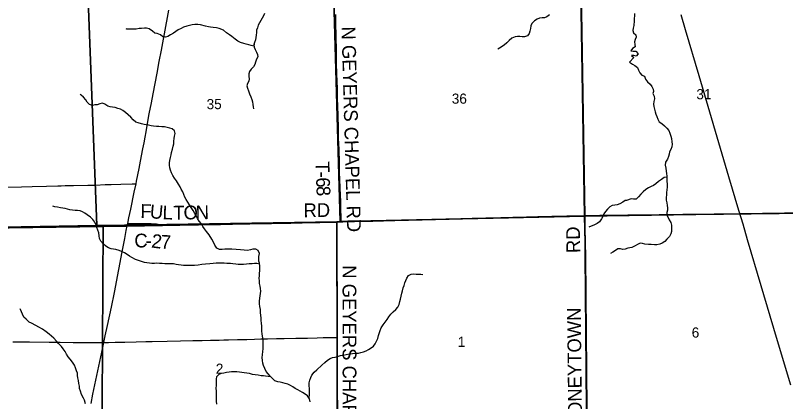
# Model space of a CAD drawing. Extents: x 1985906 to 2360102, y 891258 to 1222054.
# Drawn here: x 2128015 to 2144780, y 1053500 to 1061913 of the extents above; entities that cross this region are included whole.
import ezdxf

# ---------------------------------------------------------------- set-up
doc = ezdxf.new("R2010")
doc.units = 0
for name, color, linetype in [('GM_X_County_Road', 7, 'Continuous'), ('GM_X_County_Road_Text', 7, 'Continuous'), ('GM_X_Major_River', 7, 'Continuous'), ('GM_X_Minor_River', 7, 'Continuous'), ('GM_X_Rail_Line', 7, 'Continuous'), ('GM_X_Section', 7, 'Continuous'), ('GM_X_Section_Text', 7, 'Continuous'), ('GM_X_State_Route', 7, 'Continuous'), ('GM_X_Township', 7, 'Continuous'), ('GM_X_Township_Road', 7, 'Continuous'), ('GM_X_Township_Road_Text', 7, 'Continuous')]:
    doc.layers.add(name, color=color, linetype=linetype)

msp = doc.modelspace()

# ---------------------------------------------------------------- linework, layer by layer
at = {"layer": 'GM_X_County_Road'}
for points in [[(2140415, 1057555), (2140736, 1057560), (2140851, 1057561), (2140982, 1057562), (2141097, 1057562), (2141343, 1057565), (2141638, 1057569), (2141868, 1057570), (2142031, 1057573), (2142261, 1057577), (2142392, 1057578), (2142540, 1057580), (2142720, 1057582), (2143049, 1057586), (2143229, 1057587), (2143524, 1057590), (2143803, 1057592), (2143951, 1057594), (2144312, 1057600), (2144459, 1057603), (2144558, 1057604), (2144640, 1057605), (2144802, 1057608)], [(2131230, 1057348), (2131284, 1057345), (2131362, 1057345), (2131772, 1057352), (2132002, 1057352), (2132133, 1057355), (2132312, 1057359), (2132477, 1057361), (2132674, 1057365), (2133084, 1057373), (2133379, 1057378), (2133589, 1057381), (2133689, 1057384), (2133916, 1057388), (2134013, 1057390), (2134177, 1057394), (2134766, 1057406), (2135014, 1057412)], [(2135014, 1057412), (2135036, 1057413), (2135106, 1057414)], [(2135106, 1057414), (2135139, 1057415), (2135322, 1057420), (2135796, 1057432), (2136257, 1057443), (2136521, 1057450), (2136718, 1057456), (2136864, 1057462), (2137060, 1057469), (2137383, 1057478), (2137711, 1057486), (2137957, 1057493), (2138252, 1057502), (2138580, 1057510), (2138842, 1057516), (2139138, 1057525), (2139384, 1057532), (2139694, 1057538), (2140019, 1057547), (2140155, 1057550), (2140415, 1057555)], [(2130460, 1057383), (2130522, 1057381), (2130578, 1057379), (2130726, 1057378), (2130891, 1057378), (2130971, 1057378), (2131043, 1057375), (2131084, 1057369), (2131166, 1057356), (2131230, 1057348)]]:
    msp.add_lwpolyline(points, dxfattribs=at)
at = {"layer": 'GM_X_Major_River'}
msp.add_lwpolyline([(2134432, 1053496), (2134419, 1053562)], dxfattribs=at)
at = {"layer": 'GM_X_Minor_River'}
for points in [[(2133436, 1061954), (2133416, 1061904), (2133388, 1061854), (2133356, 1061801), (2133330, 1061751), (2133302, 1061697), (2133282, 1061645), (2133264, 1061593), (2133263, 1061543), (2133257, 1061482), (2133251, 1061430), (2133243, 1061380), (2133219, 1061326), (2133205, 1061276), (2133211, 1061222), (2133233, 1061170), (2133261, 1061114), (2133282, 1061061), (2133290, 1061007), (2133266, 1060957), (2133242, 1060895), (2133224, 1060843), (2133194, 1060793), (2133144, 1060742), (2133108, 1060692), (2133094, 1060640), (2133098, 1060584), (2133106, 1060532), (2133097, 1060482), (2133067, 1060432), (2133055, 1060377), (2133065, 1060325), (2133087, 1060267), (2133113, 1060201), (2133137, 1060139), (2133159, 1060081), (2133176, 1060031), (2133186, 1059973), (2133190, 1059918), (2133194, 1059874)], [(2141492, 1061952), (2141493, 1061902), (2141483, 1061843), (2141482, 1061791), (2141474, 1061691), (2141461, 1061634), (2141455, 1061584), (2141468, 1061530), (2141518, 1061490), (2141529, 1061438), (2141507, 1061388), (2141490, 1061338), (2141498, 1061282), (2141503, 1061229), (2141449, 1061195), (2141411, 1061138), (2141465, 1061133), (2141518, 1061131), (2141570, 1061076), (2141527, 1061025), (2141476, 1061038), (2141426, 1061042), (2141477, 1060994), (2141385, 1060893), (2141446, 1060850), (2141498, 1060824), (2141553, 1060778), (2141576, 1060718), (2141604, 1060664), (2141653, 1060613), (2141706, 1060587), (2141732, 1060525), (2141777, 1060465), (2141830, 1060418), (2141866, 1060362), (2141901, 1060308), (2141905, 1060258), (2141892, 1060208), (2141920, 1060152), (2141925, 1060095), (2141913, 1060039), (2141906, 1059981), (2141912, 1059931), (2141938, 1059815), (2141956, 1059763), (2141977, 1059707), (2141999, 1059649), (2142028, 1059593), (2142087, 1059561), (2142143, 1059507), (2142196, 1059458), (2142235, 1059402), (2142263, 1059344), (2142282, 1059284), (2142295, 1059228), (2142305, 1059162), (2142308, 1059106), (2142306, 1059049), (2142281, 1058993), (2142251, 1058943), (2142243, 1058888), (2142232, 1058836), (2142206, 1058784), (2142165, 1058715), (2142159, 1058647), (2142172, 1058585), (2142178, 1058522), (2142189, 1058466), (2142193, 1058412), (2142196, 1058358), (2142197, 1058298), (2142199, 1058244), (2142200, 1058173), (2142192, 1058113), (2142191, 1058053), (2142185, 1058003), (2142180, 1057944)], [(2139640, 1061922), (2139586, 1061882), (2139530, 1061860), (2139478, 1061860), (2139424, 1061852), (2139370, 1061832), (2139316, 1061798), (2139258, 1061735), (2139234, 1061683), (2139225, 1061629), (2139215, 1061569), (2139199, 1061517), (2139163, 1061467), (2139099, 1061443), (2139047, 1061446), (2138997, 1061450), (2138943, 1061450), (2138891, 1061444), (2138823, 1061414), (2138765, 1061364), (2138709, 1061318), (2138657, 1061266), (2138549, 1061197), (2138515, 1061179)], [(2133210, 1061293), (2133203, 1061240), (2133149, 1061256), (2133097, 1061270), (2133039, 1061284), (2132985, 1061300), (2132917, 1061324), (2132860, 1061354), (2132798, 1061396), (2132728, 1061450), (2132672, 1061488), (2132612, 1061534), (2132542, 1061588), (2132447, 1061628), (2132391, 1061640), (2132323, 1061652), (2132265, 1061658), (2132215, 1061662), (2132155, 1061676), (2132043, 1061704), (2131985, 1061718), (2131921, 1061716), (2131863, 1061708), (2131803, 1061695), (2131743, 1061677), (2131675, 1061657), (2131623, 1061631), (2131561, 1061595), (2131505, 1061559), (2131453, 1061527), (2131393, 1061491), (2131331, 1061454), (2131279, 1061436), (2131223, 1061448), (2131170, 1061490), (2131102, 1061518), (2131052, 1061528), (2131002, 1061570), (2130928, 1061620), (2130872, 1061634), (2130822, 1061636), (2130762, 1061630), (2130708, 1061624), (2130640, 1061614), (2130582, 1061612), (2130519, 1061612), (2130443, 1061616), (2130429, 1061618)], [(2131521, 1058307), (2131481, 1058367), (2131443, 1058423), (2131413, 1058483), (2131389, 1058539), (2131379, 1058593), (2131371, 1058649), (2131368, 1058701), (2131376, 1058754), (2131390, 1058818), (2131402, 1058872), (2131414, 1058924), (2131434, 1058998), (2131450, 1059064), (2131460, 1059117), (2131466, 1059175), (2131469, 1059233), (2131479, 1059283), (2131489, 1059337), (2131477, 1059399), (2131427, 1059443), (2131377, 1059455), (2131317, 1059473), (2131261, 1059483), (2131201, 1059485), (2131137, 1059491), (2131083, 1059495), (2131020, 1059501), (2130970, 1059509), (2130914, 1059521), (2130864, 1059531), (2130814, 1059539), (2130756, 1059549), (2130690, 1059571), (2130636, 1059587), (2130580, 1059635), (2130526, 1059695), (2130467, 1059749), (2130413, 1059801), (2130355, 1059841), (2130301, 1059869), (2130243, 1059887), (2130187, 1059903), (2130131, 1059913), (2130077, 1059923), (2130024, 1059935), (2129960, 1059979), (2129908, 1059999), (2129854, 1059983), (2129796, 1059965), (2129744, 1059963), (2129690, 1059949), (2129630, 1059971), (2129580, 1060025), (2129550, 1060075), (2129494, 1060131), (2129443, 1060175), (2129423, 1060189)], [(2134419, 1053562), (2134370, 1053622), (2134320, 1053660), (2134266, 1053698), (2134214, 1053724), (2134160, 1053754), (2134108, 1053786), (2134053, 1053820), (2134001, 1053854), (2133945, 1053882), (2133885, 1053896), (2133833, 1053906), (2133779, 1053920), (2133725, 1053930), (2133665, 1053956), (2133615, 1053998), (2133569, 1054048), (2133516, 1054106), (2133476, 1054156), (2133444, 1054224), (2133418, 1054288), (2133400, 1054340), (2133392, 1054395), (2133389, 1054461), (2133393, 1054517), (2133401, 1054593), (2133407, 1054647), (2133411, 1054705), (2133411, 1054782), (2133407, 1054860), (2133394, 1054924), (2133386, 1054974), (2133380, 1055032), (2133380, 1055088), (2133378, 1055144), (2133374, 1055211), (2133366, 1055265), (2133362, 1055327), (2133354, 1055379), (2133351, 1055441), (2133347, 1055505), (2133335, 1055574), (2133329, 1055630), (2133329, 1055688), (2133335, 1055750), (2133343, 1055804), (2133353, 1055854), (2133356, 1055906), (2133352, 1055967), (2133346, 1056017), (2133330, 1056075), (2133328, 1056133), (2133322, 1056187), (2133326, 1056237), (2133330, 1056297), (2133333, 1056348), (2133337, 1056408), (2133335, 1056458), (2133325, 1056512), (2133315, 1056562), (2133313, 1056614), (2133317, 1056664), (2133329, 1056724), (2133298, 1056789), (2133248, 1056819), (2133182, 1056823), (2133130, 1056806), (2133066, 1056794), (2132994, 1056798), (2132914, 1056806), (2132820, 1056816), (2132728, 1056822), (2132646, 1056822), (2132572, 1056818), (2132518, 1056814), (2132456, 1056816), (2132399, 1056844), (2132357, 1056908), (2132331, 1056960), (2132289, 1057042), (2132229, 1057130), (2132174, 1057204), (2132132, 1057263), (2132096, 1057315), (2132064, 1057371), (2132018, 1057431), (2131978, 1057487), (2131954, 1057537), (2131921, 1057599), (2131881, 1057663), (2131841, 1057725), (2131801, 1057786), (2131765, 1057848), (2131733, 1057900), (2131702, 1057954), (2131680, 1058014), (2131658, 1058066), (2131626, 1058128), (2131600, 1058178), (2131564, 1058240), (2131521, 1058307)], [(2142195, 1058386), (2142139, 1058382), (2142080, 1058337), (2142014, 1058292), (2141958, 1058245), (2141906, 1058205), (2141852, 1058186), (2141794, 1058156), (2141738, 1058119), (2141680, 1058068), (2141632, 1058016), (2141577, 1057959), (2141525, 1057912), (2141467, 1057910), (2141416, 1057915), (2141318, 1057881)], [(2142180, 1057944), (2142182, 1057886), (2142193, 1057828), (2142199, 1057774), (2142206, 1057724), (2142206, 1057672), (2142195, 1057620), (2142193, 1057569), (2142248, 1057461), (2142283, 1057400), (2142300, 1057342), (2142296, 1057261), (2142297, 1057203), (2142283, 1057151), (2142250, 1057100), (2142196, 1057042), (2142152, 1056991), (2142090, 1056948), (2142040, 1056932), (2141978, 1056917), (2141928, 1056915), (2141851, 1056924), (2141799, 1056923), (2141719, 1056933), (2141668, 1056942), (2141614, 1056948), (2141558, 1056923), (2141506, 1056893), (2141436, 1056858), (2141349, 1056843)], [(2133329, 1056493), (2133271, 1056506), (2133217, 1056510), (2133167, 1056504), (2133105, 1056498), (2133047, 1056494), (2132983, 1056486), (2132927, 1056483), (2132863, 1056489), (2132811, 1056495), (2132749, 1056503), (2132694, 1056505), (2132616, 1056511), (2132560, 1056515), (2132498, 1056515), (2132388, 1056513), (2132318, 1056507), (2132246, 1056499), (2132154, 1056493), (2132072, 1056485), (2131992, 1056474), (2131912, 1056466), (2131848, 1056462), (2131732, 1056462), (2131675, 1056468), (2131625, 1056474), (2131563, 1056482), (2131511, 1056490), (2131455, 1056498), (2131379, 1056502), (2131315, 1056502), (2131265, 1056504), (2131211, 1056506), (2131149, 1056510), (2131095, 1056512), (2131039, 1056510), (2130987, 1056511), (2130931, 1056517), (2130877, 1056521), (2130822, 1056533), (2130762, 1056551), (2130694, 1056571), (2130632, 1056593), (2130550, 1056641), (2130500, 1056667), (2130450, 1056703), (2130386, 1056743), (2130325, 1056773), (2130273, 1056795), (2130203, 1056815), (2130149, 1056823), (2130097, 1056831), (2130039, 1056849), (2129983, 1056883), (2129933, 1056927), (2129872, 1056992), (2129846, 1057052), (2129838, 1057114), (2129828, 1057174), (2129808, 1057234), (2129790, 1057296), (2129772, 1057346), (2129741, 1057406), (2129699, 1057465), (2129649, 1057515), (2129579, 1057569), (2129527, 1057605), (2129475, 1057637), (2129423, 1057653), (2129367, 1057661), (2129317, 1057665), (2129260, 1057671), (2129202, 1057681), (2129152, 1057691), (2129098, 1057705), (2129048, 1057714), (2128994, 1057722), (2128930, 1057732), (2128872, 1057746), (2128830, 1057756)], [(2141321, 1057881), (2141289, 1057878), (2141237, 1057842), (2141175, 1057807), (2141111, 1057783), (2141061, 1057777), (2141008, 1057769), (2140956, 1057741), (2140901, 1057689), (2140859, 1057639), (2140823, 1057588), (2140799, 1057534), (2140773, 1057480), (2140727, 1057416), (2140675, 1057380), (2140623, 1057354), (2140567, 1057326), (2140515, 1057305), (2140495, 1057297)], [(2141349, 1056843), (2141289, 1056823), (2141239, 1056811), (2141183, 1056831), (2141129, 1056827), (2141075, 1056793), (2141017, 1056753), (2140967, 1056724)], [(2134412, 1053848), (2134410, 1053910), (2134422, 1053969), (2134443, 1054027), (2134471, 1054077), (2134519, 1054141), (2134575, 1054193), (2134685, 1054296), (2134751, 1054354), (2134807, 1054400), (2134865, 1054440), (2134917, 1054460), (2134973, 1054470), (2135025, 1054483), (2135089, 1054501), (2135147, 1054515), (2135213, 1054527), (2135281, 1054537), (2135353, 1054549), (2135423, 1054555), (2135483, 1054557), (2135537, 1054567), (2135593, 1054585), (2135647, 1054608), (2135699, 1054638), (2135759, 1054672), (2135813, 1054704), (2135847, 1054756), (2135873, 1054818), (2135901, 1054874), (2135919, 1054937), (2135933, 1054987), (2135953, 1055047), (2135979, 1055105), (2136019, 1055169), (2136065, 1055230), (2136105, 1055290), (2136140, 1055348), (2136188, 1055406), (2136240, 1055454), (2136296, 1055506), (2136342, 1055557), (2136366, 1055615), (2136386, 1055681), (2136398, 1055735), (2136414, 1055799), (2136424, 1055860), (2136442, 1055916), (2136459, 1055978), (2136479, 1056032), (2136495, 1056088), (2136511, 1056140), (2136535, 1056190), (2136571, 1056245), (2136631, 1056277), (2136681, 1056281), (2136735, 1056277), (2136791, 1056277), (2136841, 1056279), (2136885, 1056271)], [(2129300, 1054292), (2129259, 1054356), (2129205, 1054422), (2129165, 1054476), (2129129, 1054536), (2129099, 1054595), (2129055, 1054647), (2129016, 1054701), (2128956, 1054765), (2128910, 1054815), (2128854, 1054879), (2128798, 1054929), (2128746, 1054971), (2128683, 1055019), (2128601, 1055079), (2128525, 1055125), (2128463, 1055157), (2128365, 1055205), (2128315, 1055233), (2128250, 1055293), (2128196, 1055340), (2128166, 1055402), (2128144, 1055456), (2128124, 1055508), (2128118, 1055522)], [(2129544, 1053454), (2129517, 1053528), (2129499, 1053578), (2129455, 1053657), (2129429, 1053729), (2129411, 1053783), (2129407, 1053833), (2129397, 1053893), (2129386, 1053959), (2129376, 1054015), (2129370, 1054066), (2129364, 1054120), (2129346, 1054170), (2129326, 1054232), (2129300, 1054292)], [(2133574, 1054042), (2133518, 1054044), (2133462, 1054054), (2133412, 1054058), (2133362, 1054064), (2133300, 1054074), (2133236, 1054082), (2133178, 1054092), (2133112, 1054110), (2133050, 1054122), (2132998, 1054128), (2132944, 1054135), (2132890, 1054141), (2132832, 1054145), (2132775, 1054151), (2132719, 1054149), (2132665, 1054141), (2132611, 1054131), (2132553, 1054123), (2132495, 1054113), (2132441, 1054093), (2132395, 1054043), (2132383, 1053993), (2132384, 1053858), (2132380, 1053788), (2132382, 1053736), (2132388, 1053680), (2132386, 1053622), (2132386, 1053565), (2132386, 1053509), (2132389, 1053443)], [(2134411, 1053571), (2134418, 1053668), (2134418, 1053720), (2134414, 1053776), (2134412, 1053848)]]:
    msp.add_lwpolyline(points, dxfattribs=at)
at = {"layer": 'GM_X_Rail_Line'}
msp.add_lwpolyline([(2142498, 1061935), (2142596, 1061604), (2142892, 1060601), (2143126, 1059810), (2143284, 1059270), (2143541, 1058404), (2143758, 1057668), (2143846, 1057375), (2143947, 1057029), (2144243, 1056032), (2144578, 1054904), (2144885, 1053866)], dxfattribs=at)
at = {"layer": 'GM_X_Section'}
for points in [[(2140320, 1062894), (2145616, 1062978), (2145705, 1057613), (2145240, 1057612), (2140407, 1057541)], [(2134933, 1062774), (2135084, 1057426), (2135014, 1057419), (2129925, 1057336), (2129785, 1057333), (2129586, 1062637)], [(2140320, 1062894), (2140407, 1057541), (2135084, 1057426), (2134933, 1062774)], [(2124275, 1062522), (2129586, 1062637), (2129785, 1057333), (2124840, 1057248), (2124510, 1057252)], [(2145240, 1057612), (2145184, 1052672), (2140454, 1052510), (2140407, 1057541)], [(2129925, 1057336), (2135014, 1057419), (2135024, 1052242), (2129895, 1052164)], [(2135084, 1057426), (2140407, 1057541), (2140454, 1052510), (2140454, 1052236), (2135024, 1052242), (2135014, 1057419)], [(2129785, 1057333), (2129925, 1057336), (2129895, 1052164), (2124814, 1052148), (2124840, 1057248)]]:
    msp.add_lwpolyline(points, close=True, dxfattribs=at)
at = {"layer": 'GM_X_State_Route'}
for points in [[(2130460, 1057383), (2130486, 1057506), (2130526, 1057693), (2130603, 1058060), (2130640, 1058244), (2130652, 1058303), (2130710, 1058578), (2130741, 1058736), (2130792, 1059009), (2130816, 1059140), (2130838, 1059263), (2130860, 1059380), (2130892, 1059558), (2130930, 1059768), (2130975, 1060009), (2131012, 1060203), (2131098, 1060654), (2131145, 1060912), (2131193, 1061154), (2131237, 1061396), (2131323, 1061864), (2131351, 1062025)], [(2129663, 1053461), (2129703, 1053665), (2129829, 1054275), (2129893, 1054580), (2129939, 1054790), (2129971, 1054933), (2130023, 1055156), (2130110, 1055556), (2130175, 1055878), (2130269, 1056377), (2130341, 1056763), (2130395, 1057053), (2130429, 1057229), (2130450, 1057332), (2130460, 1057383)]]:
    msp.add_lwpolyline(points, dxfattribs=at)
at = {"layer": 'GM_X_Township'}
for points in [[(2123152, 1089499), (2136278, 1089412), (2139591, 1089397), (2139630, 1087307), (2139900, 1078971), (2140029, 1073593), (2140236, 1068248), (2140319, 1062899), (2140404, 1057547), (2135100, 1057415), (2135022, 1057409), (2131220, 1057336), (2130438, 1057318), (2124800, 1057239)], [(2145241, 1057605), (2140404, 1057547), (2140319, 1062899), (2140236, 1068248), (2140029, 1073593), (2139900, 1078971), (2139630, 1087307), (2139591, 1089397), (2141098, 1089365), (2143683, 1089344), (2145540, 1089351)], [(2140460, 1052522), (2140423, 1056660), (2140404, 1057547), (2145241, 1057605), (2145710, 1057608), (2150496, 1057675), (2150845, 1057675), (2155887, 1057743), (2158596, 1057763), (2158987, 1057760), (2161087, 1057811), (2161282, 1057811), (2166739, 1057899), (2166969, 1057897), (2172307, 1057993), (2172316, 1055628), (2172301, 1052975)], [(2108640, 1052043), (2108590, 1057156), (2113389, 1057199), (2119659, 1057225), (2124522, 1057246), (2124560, 1057243), (2124800, 1057239), (2130438, 1057318), (2131220, 1057336), (2135022, 1057409), (2135100, 1057415), (2140404, 1057547), (2140423, 1056660), (2140460, 1052522)]]:
    msp.add_lwpolyline(points, dxfattribs=at)
at = {"layer": 'GM_X_Township_Road'}
for points in [[(2140415, 1057555), (2140412, 1057617), (2140411, 1057732), (2140408, 1057864), (2140405, 1057978), (2140403, 1058142), (2140404, 1058241), (2140403, 1058273), (2140402, 1058306), (2140402, 1058339), (2140402, 1058388), (2140394, 1058650), (2140394, 1058699), (2140391, 1058831), (2140389, 1058962), (2140386, 1059110), (2140382, 1059269), (2140379, 1059410), (2140378, 1059447), (2140378, 1059472), (2140379, 1059495), (2140378, 1059528), (2140374, 1059792), (2140371, 1059958), (2140371, 1059975), (2140370, 1060008), (2140369, 1060074), (2140367, 1060189), (2140366, 1060237), (2140364, 1060287), (2140361, 1060435), (2140360, 1060517), (2140359, 1060648), (2140358, 1060730), (2140356, 1060845), (2140353, 1060991), (2140351, 1061091), (2140347, 1061221), (2140346, 1061354), (2140343, 1061551), (2140342, 1061665), (2140339, 1061895), (2140338, 1061990)], [(2135106, 1057414), (2135106, 1057431), (2135106, 1057522), (2135102, 1057683), (2135099, 1057880), (2135094, 1057978), (2135087, 1058175), (2135080, 1058322), (2135073, 1058502), (2135069, 1058716), (2135059, 1058995), (2135051, 1059240), (2135045, 1059455), (2135039, 1059733), (2135032, 1059929), (2135028, 1060110), (2135023, 1060290), (2135016, 1060503), (2135013, 1060618), (2135006, 1060897), (2135003, 1061130), (2134998, 1061471), (2134992, 1061733), (2134987, 1061933)], [(2127688, 1058168), (2128147, 1058179), (2128377, 1058185), (2128689, 1058193), (2128935, 1058201), (2129010, 1058203), (2129095, 1058206), (2129201, 1058208), (2129282, 1058209), (2129591, 1058214), (2129755, 1058218), (2129968, 1058227), (2130099, 1058231), (2130312, 1058239), (2130559, 1058244), (2130608, 1058244), (2130640, 1058244)], [(2135019, 1054899), (2135019, 1054983), (2135018, 1055131), (2135017, 1055278), (2135016, 1055411), (2135017, 1055611), (2135017, 1055780), (2135017, 1055887), (2135017, 1055953), (2135015, 1056067), (2135015, 1056229), (2135014, 1056413), (2135015, 1056558), (2135015, 1056661), (2135013, 1056951), (2135014, 1057164), (2135013, 1057245), (2135013, 1057332), (2135014, 1057377), (2135014, 1057412)], [(2140462, 1053134), (2140458, 1053576), (2140456, 1053778), (2140455, 1053986), (2140453, 1054149), (2140451, 1054331), (2140449, 1054543), (2140446, 1054756), (2140444, 1054906), (2140444, 1054970), (2140443, 1055153), (2140443, 1055237), (2140443, 1055299), (2140438, 1055535), (2140436, 1055782), (2140434, 1055961), (2140433, 1056109), (2140431, 1056289), (2140429, 1056388), (2140428, 1056538), (2140425, 1056735), (2140422, 1056933), (2140420, 1057093), (2140418, 1057228), (2140417, 1057358), (2140416, 1057471), (2140415, 1057555)], [(2129939, 1054790), (2130043, 1054791), (2130184, 1054794), (2130397, 1054798), (2130640, 1054803), (2130854, 1054807), (2130993, 1054809), (2131316, 1054816), (2131611, 1054822), (2131874, 1054830), (2132077, 1054834), (2132258, 1054838), (2132453, 1054841), (2132550, 1054843), (2132611, 1054845), (2132655, 1054845), (2132851, 1054850), (2133056, 1054854), (2133222, 1054859), (2133354, 1054864), (2133419, 1054865), (2133452, 1054866), (2133468, 1054866), (2133501, 1054866), (2133698, 1054871), (2133863, 1054874), (2134122, 1054880), (2134376, 1054885), (2134581, 1054892), (2134713, 1054895), (2134892, 1054899), (2134958, 1054899), (2135001, 1054899), (2135019, 1054899)], [(2135020, 1053322), (2135019, 1053551), (2135019, 1053641), (2135021, 1053673), (2135020, 1053738), (2135021, 1053804), (2135020, 1054031), (2135020, 1054132), (2135019, 1054234), (2135019, 1054393), (2135019, 1054524), (2135019, 1054623), (2135019, 1054754), (2135019, 1054882), (2135019, 1054899)], [(2127958, 1054802), (2128319, 1054800), (2128747, 1054796), (2128989, 1054793), (2129274, 1054791), (2129450, 1054790), (2129630, 1054791), (2129813, 1054789), (2129906, 1054789), (2129939, 1054790)]]:
    msp.add_lwpolyline(points, dxfattribs=at)

# ---------------------------------------------------------------- texts
at = {"layer": 'GM_X_County_Road_Text'}
for s, rotation, p in [('F', 358.8643, (2130733, 1057502)), ('U', 354.6519, (2130930, 1057498)), ('L', 357.9557, (2131212, 1057473)), ('T', 0.8202, (2131452, 1057464)), ('O', 0.7577, (2131677, 1057468)), ('N', 0.7585, (2131941, 1057471)), ('RD', 0.9891, (2134289, 1057515)), ('C', 359.9805, (2130604, 1056858)), ('2', 352.7207, (2130963, 1056858)), ('7', 357.3672, (2131173, 1056832)), ('-', 359.477, (2130849, 1056858))]:
    msp.add_text(s, height=300, rotation=rotation, dxfattribs=at).set_placement(p)
at = {"layer": 'GM_X_Section_Text'}
for s, p in [('31', (2142838, 1060086)), ('35', (2132177, 1059870)), ('36', (2137514, 1059989)), ('6', (2142737, 1054894)), ('1', (2137644, 1054692)), ('2', (2132377, 1054106))]:
    msp.add_text(s, height=221, rotation=0, dxfattribs=at).set_placement(p)
at = {"layer": 'GM_X_Township_Road_Text'}
for s, rotation, p in [('N GEYERS CHAPEL RD', 271.6002, (2135113, 1061667)), ('T', 271.2344, (2134549, 1058733)), ('-', 271.594, (2134554, 1058506)), ('6', 272.2321, (2134558, 1058380)), ('8', 273.1117, (2134565, 1058190)), ('RD', 90.9834, (2140311, 1056738)), ('N GEYERS CHAPEL RD', 270.0641, (2135135, 1056469)), ('HONEYTOWN', 90.6214, (2140351, 1052898))]:
    msp.add_text(s, height=300, rotation=rotation, dxfattribs=at).set_placement(p)

doc.saveas('drawing.dxf')
